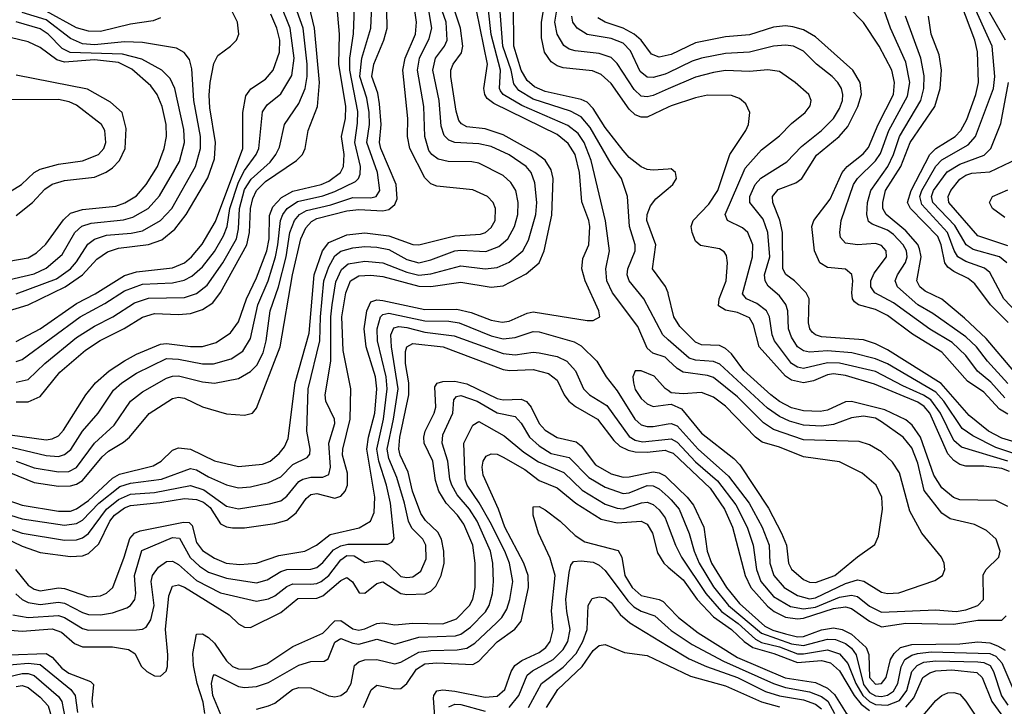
# Model space of a CAD drawing. Header units: inches. Extents: x 884549 to 1028252, y 526810 to 653624.
# Tile 834 of 1056: x 977841 to 981118, y 623214 to 625498. Entities that reach past the tile are written whole.
import ezdxf

# ---------------------------------------------------------------- set-up
doc = ezdxf.new("R2010")
doc.units = ezdxf.units.IN
doc.header["$MEASUREMENT"] = 0
doc.layers.add('A9672', color=7, linetype='Continuous')
doc.layers.add('A9682', color=7, linetype='Continuous')

msp = doc.modelspace()

# ---------------------------------------------------------------- linework, layer by layer
at = {"layer": 'A9672', "color": 5}
for points, elevation in [([(977750, 623918.4), (977850, 623883.1), (977970, 623863.2), (978010, 623863.8), (978030, 623871.1), (978070, 623898.5), (978150, 623973.6), (978173.8, 623986.3), (978285.2, 624014.8), (978312.2, 624030), (978350, 624066.8), (978370, 624074.6), (978410, 624069.4), (978490, 624031.2), (978570, 624012.3), (978650, 624019.7), (978675.2, 624030), (978704.8, 624055.2), (978723, 624077), (978734.5, 624105.5), (978758.6, 624290), (978804.4, 624455.6), (978821.1, 624650), (978848.8, 624730), (978870, 624757.3), (978930, 624782.5), (978990, 624789.6), (979070, 624779.8), (979150, 624751.1), (979170, 624749), (979290, 624779.6), (979375.5, 624784.5), (979391.1, 624790), (979410, 624806.8), (979423.4, 624830), (979425.3, 624870), (979417.1, 624890), (979398.8, 624910), (979350, 624932.1), (979230, 624944.7), (979210, 624952.2), (979190, 624972.7), (979139.3, 625070), (979131.9, 625110), (979133.2, 625170), (979116.4, 625330), (979124.4, 625370), (979158.9, 625450), (979162.3, 625490), (979145.8, 625610)], 3180), ([(977730, 623832.3), (977850, 623790.5), (977990, 623767.2), (978030, 623768.7), (978050, 623775.3), (978070.8, 623789.2), (978130, 623870.5), (978170, 623902), (978210, 623920.5), (978290, 623925.5), (978410, 623949.1), (978454, 623934), (978530, 623880.3), (978570, 623871.5), (978672.4, 623887.6), (978710, 623898), (978730, 623913), (978770, 623961.9), (978783.2, 623970), (978810, 623976.2), (978850, 623976.7), (978870, 623985.3), (978875.9, 624010), (978870.5, 624090), (978890, 624155.3), (978889.2, 624170), (978860.7, 624230), (978858.2, 624250), (978877.1, 624362.9), (978876.9, 624510), (978880.9, 624550), (978893.1, 624626.9), (978912.7, 624667.3), (978934.1, 624685.9), (978990, 624694.9), (979050, 624690), (979130, 624658.1), (979170, 624649.1), (979210, 624653.3), (979310, 624680.1), (979390, 624669.5), (979430, 624674.3), (979470, 624692.3), (979515.9, 624730), (979535, 624765), (979559.1, 624850), (979562.6, 624890), (979556.1, 624956.1), (979544.1, 624990), (979527.4, 625010), (979470, 625048.9), (979410, 625076.6), (979370, 625085.8), (979290, 625089.6), (979270, 625097.6), (979253.6, 625113.6), (979244.6, 625144.6), (979237.4, 625230), (979216.4, 625330), (979225.7, 625370), (979255.6, 625410), (979264.4, 625430), (979260.7, 625490), (979233.5, 625570)], 3140), ([(977750, 623869.4), (977850, 623837.7), (977990, 623817.5), (978030, 623822), (978050, 623833.8), (978105.1, 623890), (978174.2, 623945.8), (978210, 623956.5), (978313.5, 623970), (978410, 624005.1), (978430, 624001), (978470, 623977.3), (978529.3, 623950.7), (978570, 623941.4), (978610, 623944.9), (978670, 623958.5), (978710, 623978), (978750, 624018.3), (978797.9, 624042.1), (978807.1, 624053), (978808.6, 624070), (978796.7, 624130), (978801.1, 624270), (978840.8, 624430), (978842.6, 624510), (978853.5, 624630), (978870, 624676.4), (978890, 624712.7), (978910, 624728), (978950, 624739.1), (978990, 624744), (979030, 624742), (979070, 624733.9), (979130, 624700.2), (979170, 624689.2), (979210, 624699.2), (979290, 624729.3), (979310, 624732.2), (979393.2, 624726.8), (979435.9, 624744.1), (979465.8, 624770), (979488.7, 624810), (979498.7, 624850), (979500.5, 624890), (979492.4, 624930), (979476.3, 624956.3), (979450, 624980.4), (979370, 625021.7), (979346.1, 625026.1), (979267.1, 625027.1), (979234.3, 625034.3), (979213.1, 625050), (979203.6, 625063.6), (979190.2, 625110), (979186.5, 625210), (979164.8, 625330), (979171.7, 625370), (979204.6, 625435.4), (979213.1, 625470), (979196, 625570)], 3160), ([(977770, 624085.9), (977930, 624048.2), (977970, 624045.7), (977990, 624051.5), (978011.5, 624068.5), (978050.6, 624129.4), (978103, 624190), (978153.8, 624266.2), (978180.9, 624290), (978230, 624322.5), (978330, 624371.1), (978370, 624369.3), (978450, 624353.2), (978485.9, 624354.1), (978545, 624370), (978583.9, 624396.1), (978610, 624438.4), (978634.5, 624550), (978668.7, 624630), (978692.3, 624710), (978701, 624750), (978709.3, 624830), (978717, 624850), (978731.7, 624870), (978765.8, 624894.2), (978850, 624912.7), (978890, 624926.4), (978959.3, 624960.7), (978969.1, 624970), (978974.9, 624985.1), (978975.6, 625010), (978957, 625090), (978966.1, 625153.9), (978966.5, 625193.5), (978939.9, 625330), (978939.9, 625370), (978951.9, 625451.9), (978956.3, 625570)], 3260), ([(977810, 624117.1), (977930, 624101.1), (977950, 624103.7), (977970, 624113.6), (977987.3, 624132.7), (978061.9, 624250), (978094.2, 624290), (978139.7, 624330), (978190, 624364), (978230, 624385.9), (978310, 624419), (978330, 624421), (978410, 624411), (978450, 624411.3), (978495.4, 624424.6), (978543, 624457), (978570, 624493.4), (978596, 624570), (978630, 624640.1), (978663.8, 624730), (978671.8, 624770), (978672.4, 624847.6), (978683.9, 624876.1), (978713.2, 624906.8), (978750, 624928.4), (978845.2, 624950), (978870, 624960.8), (978908.8, 624990), (978918.9, 625010), (978921.1, 625050), (978912.8, 625110), (978925.8, 625170), (978926.3, 625210), (978903.8, 625350), (978905.4, 625450), (978893.7, 625590)], 3280), ([(977810.9, 623990.9), (977890, 623958.4), (977970, 623947.2), (978010, 623947.4), (978030, 623952.9), (978050, 623965.6), (978115.5, 624044.5), (978136.5, 624063.5), (978186.8, 624093.2), (978206.4, 624110), (978271.8, 624188.2), (978350, 624238.7), (978370, 624242.4), (978390, 624238.9), (978450, 624210.1), (978530, 624187), (978590, 624183.2), (978615.8, 624190), (978630, 624206.7), (978707.9, 624410), (978749.4, 624650), (978776.7, 624770), (978793.8, 624806.2), (978813.1, 624826.9), (978830, 624836.6), (978930, 624862.6), (978970, 624866.9), (979050, 624862.6), (979070, 624866.8), (979090, 624883.6), (979097.5, 624902.5), (979094.8, 624950), (979043.1, 625070), (979038.5, 625090), (979044.6, 625150), (979039, 625219), (979033.8, 625253.8), (979012.8, 625310), (979020.1, 625350), (979053.3, 625430), (979064.1, 625470), (979061.9, 625590)], 3220), ([(977830, 624030), (977890, 624007.5), (977970, 623994.1), (978004.5, 623995.5), (978030, 624009.1), (978090.2, 624089.8), (978155.9, 624150), (978210, 624230), (978250, 624260.8), (978330, 624305.5), (978350, 624312.7), (978370, 624313.2), (978450, 624293.3), (978490, 624289.7), (978570, 624304.6), (978610, 624327.6), (978630.7, 624349.3), (978652, 624390), (978661.7, 624430), (978675.3, 624530), (978702.4, 624610), (978728.5, 624710), (978741, 624790), (978756.1, 624830), (978772.4, 624850), (978795.8, 624864.2), (978877.3, 624882.7), (978950, 624906.5), (979010, 624905.9), (979027.6, 624910), (979039.8, 624930), (979032.3, 624990), (978996.8, 625090), (979005.1, 625150), (979004.2, 625190), (978997, 625237), (978973, 625310), (978980.2, 625370), (979009.7, 625470.3), (979014.4, 625570)], 3240), ([(977830, 624292.8), (977870, 624301.8), (977925.6, 624354.4), (978030, 624440.9), (978090, 624479.2), (978150.9, 624510), (978223, 624557), (978270, 624572.6), (978390, 624573.8), (978430, 624588.1), (978464.8, 624615.2), (978517.9, 624690), (978562.5, 624770), (978570, 624803.1), (978573.4, 624870), (978590, 624933.4), (978612.3, 624967.7), (978675, 625024.9), (978694.1, 625050), (978705.8, 625074.1), (978723.1, 625150), (978770, 625219.8), (978791, 625269), (978798, 625310), (978798.3, 625350), (978784.3, 625470), (978749.6, 625569.6)], 3340), ([(980000, 625207.3), (979930, 625174.1), (979910, 625173.7), (979890, 625182.3), (979870, 625200.9), (979810, 625286.7), (979776.3, 625316.3), (979748, 625328), (979650, 625338.8), (979630, 625345.1), (979610, 625358.5), (979588.3, 625390), (979577.6, 625437.6), (979577.8, 625490), (979591.3, 625570)], 2980), ([(977790, 623776.4), (977850, 623746.6), (977910, 623725.8), (978010, 623712.8), (978050, 623715.4), (978070, 623722.9), (978104.6, 623755.4), (978141.6, 623830), (978156.6, 623850), (978190, 623874.4), (978210, 623882.5), (978308, 623892), (978390, 623905.9), (978430, 623902.8), (978453.2, 623893.2), (978475.6, 623875.6), (978510, 623821.9), (978530, 623811.7), (978550, 623807.8), (978590, 623808.2), (978690, 623822.4), (978730, 623833.9), (978762, 623858), (978794.3, 623905.7), (978810, 623919), (978830, 623921.8), (978890, 623906.4), (978910, 623912.9), (978925, 623930), (978932.5, 623950), (978932.3, 623990), (978916.2, 624050), (978916.4, 624070), (978941.7, 624170), (978943.4, 624270), (978917.9, 624397.9), (978913.1, 624510), (978926.4, 624590), (978942, 624630), (978970, 624646.7), (979010, 624648.3), (979050, 624644.5), (979170, 624611.9), (979210, 624610.7), (979310, 624625.5), (979410, 624609.2), (979450, 624612.8), (979527.5, 624652.5), (979570, 624690.1), (979587.1, 624730), (979612.1, 624847.9), (979617.2, 624970), (979610, 624998.8), (979590.7, 625030.7), (979556.3, 625056.3), (979450, 625115), (979390, 625135.6), (979330, 625142.2), (979311.7, 625151.6), (979303.3, 625163.3), (979294, 625194), (979275.9, 625310), (979276.5, 625330), (979284.5, 625350), (979311.9, 625388.1), (979316.4, 625410), (979308.3, 625470), (979288.8, 625530)], 3120), ([(977827.3, 623670), (977870, 623617.7), (977890, 623603.8), (977910, 623599), (977970, 623608.1), (977990, 623606), (978070, 623578), (978110, 623581.8), (978130, 623591), (978151.2, 623610), (978189.6, 623710.4), (978207.5, 623772.5), (978223.1, 623790), (978242.1, 623797.9), (978387, 623827), (978405.5, 623825.5), (978415.3, 623815.3), (978430, 623759.6), (978450, 623733.2), (978490, 623707.7), (978528.7, 623690), (978574.1, 623685.9), (978630, 623690.1), (978703.7, 623716.3), (978790, 623730.1), (978828.7, 623750), (978874.2, 623785.8), (978971.7, 623808.3), (979009.4, 623830.6), (979021, 623859), (979023, 623910), (978997.1, 624070), (979002.3, 624110), (979022.9, 624190), (979030, 624270), (979026.1, 624310), (978994.5, 624410), (978988.2, 624470), (978996.3, 624530), (979010, 624560.1), (979030, 624566), (979050, 624564.5), (979190, 624534.2), (979295.8, 624535.8), (979343.9, 624523.9), (979410, 624498.4), (979447.4, 624492.6), (979470, 624495.6), (979530, 624522.7), (979550, 624527), (979730, 624498.2), (979750, 624497.6), (979772.1, 624510), (979768.3, 624530), (979723.4, 624630), (979712, 624670), (979715.8, 624704.2), (979735.4, 624750), (979738.4, 624810), (979735.5, 624830), (979712.8, 624892.8), (979704.6, 624990), (979690.1, 625050.1), (979666.5, 625086.5), (979630, 625116.2), (979419.6, 625219.6), (979396.7, 625236.7), (979389.1, 625250), (979386.1, 625270), (979398.4, 625350), (979362, 625530)], 3080), ([(977830, 624361.4), (977850, 624368.6), (978042.8, 624510), (978125.3, 624554.7), (978190, 624597), (978250, 624619), (978350, 624623), (978388.4, 624631.6), (978414.4, 624645.6), (978450, 624676), (978490, 624727.3), (978520.2, 624779.8), (978531.8, 624810), (978540.3, 624870), (978570, 624958.2), (978590, 624997.3), (978628.8, 625050), (978637.1, 625070), (978650, 625191.9), (978665.2, 625214.8), (978710, 625252.2), (978747.3, 625312.7), (978755.2, 625370), (978742, 625470), (978709.8, 625549.8)], 3360), ([(977830, 624227.2), (977870, 624226.8), (977910, 624244.9), (977974.5, 624325.5), (978060.6, 624399.4), (978108.9, 624431.1), (978189.2, 624470.8), (978250, 624508.8), (978290, 624521.4), (978370, 624517.3), (978410, 624521.1), (978450, 624534.4), (978483.7, 624556.3), (978509.3, 624590.7), (978597.2, 624750), (978606.4, 624790), (978609.1, 624870.9), (978616.8, 624903.2), (978630, 624930), (978659.8, 624960.2), (978763.1, 625030), (978783.1, 625050), (978792, 625070), (978802, 625130), (978832.4, 625210), (978839.6, 625290), (978822.7, 625470), (978804.3, 625544.3)], 3320), ([(980000, 624366.2), (979990, 624375.6), (979948.8, 624388.8), (979930, 624406.1), (979898.3, 624478.3), (979814.1, 624590), (979796, 624630), (979791.8, 624670), (979804.2, 624730), (979791.1, 624828.9), (979743.4, 625030), (979719.8, 625090), (979699.8, 625119.8), (979666.2, 625146.1), (979512.7, 625212.7), (979450.1, 625249.8), (979442.1, 625262.1), (979438.2, 625270), (979441.3, 625330), (979410.4, 625449.6), (979401.5, 625530)], 3060), ([(980000, 624433.8), (979981.3, 624450), (979918.7, 624570), (979869.5, 624630), (979862.9, 624650), (979865.8, 624670), (979889.2, 624730), (979889.9, 624750), (979871.4, 624810), (979864.7, 624910), (979844.2, 624970), (979810, 625018.7), (979740.1, 625140.1), (979710, 625175.5), (979674.2, 625194.2), (979550, 625233.8), (979502.8, 625262.8), (979485.5, 625285.5), (979476.8, 625330), (979449.8, 625410), (979439.9, 625539.9)], 3040), ([(980000, 625001.3), (979950, 624997.9), (979930, 624999.7), (979910, 625008.5), (979870, 625040.5), (979850, 625062.8), (979790, 625139.3), (979750, 625203.5), (979730, 625224.2), (979710, 625233.4), (979590, 625259.1), (979555.2, 625275.2), (979530, 625295.7), (979510, 625330.9), (979486.1, 625410), (979485.3, 625550)], 3020), ([(980000, 625268.2), (979950, 625246.4), (979930, 625241.4), (979910, 625244.5), (979885.9, 625265.9), (979830, 625353.1), (979810, 625373.1), (979770, 625386.5), (979690, 625394.3), (979670, 625400.7), (979652.7, 625412.7), (979630.4, 625450.4), (979622.3, 625490), (979629.3, 625530)], 2960), ([(977790, 624526), (977870, 624549.8), (977992.2, 624610), (978049.9, 624650), (978098.5, 624701.5), (978133.4, 624726.6), (978170, 624738.3), (978269.6, 624750.4), (978313.9, 624766.1), (978358.1, 624801.9), (978395.5, 624850), (978467.8, 624972.2), (978490, 625035.6), (978493.6, 625090), (978474.7, 625205.3), (978472.4, 625247.6), (978475.2, 625290), (978487.6, 625352.4), (978501.2, 625378.9), (978543.4, 625410), (978562.5, 625430), (978570.4, 625450), (978566.7, 625490), (978550, 625523.2)], 3420), ([(977830, 624586.3), (977963.6, 624636.4), (978010, 624670.1), (978030, 624692.6), (978068.5, 624751.5), (978090, 624768.6), (978130, 624781.3), (978212, 624788), (978250, 624796.3), (978310, 624830.1), (978347.6, 624870), (978427, 625010), (978442.9, 625070), (978443.3, 625110), (978421.5, 625230), (978414.7, 625334.7), (978406, 625366), (978389.1, 625389.1), (978363.4, 625403.4), (978250, 625423), (978190, 625424.5), (978090, 625414.7), (978050, 625418.1), (978010, 625436.2), (977930, 625498.1), (977850, 625522.1)], 3440), ([(977830, 624427.5), (977910, 624469.8), (978030, 624554), (978093, 624587), (978190, 624648), (978230, 624659.6), (978350, 624673.2), (978389.4, 624690), (978413, 624710), (978448.5, 624751.5), (978493.3, 624826.7), (978583.6, 625070), (978584.3, 625190), (978594.4, 625245.6), (978611.1, 625268.9), (978659.5, 625300.5), (978685.3, 625330), (978705.8, 625390), (978707, 625430), (978697.1, 625470), (978677.2, 625517.2)], 3380), ([(978310, 625504.6), (978285.3, 625494.7), (978210, 625484.1), (978110, 625459.2), (978070, 625460.4), (978030, 625471.7), (977930, 625526.7)], 3420), ([(980000, 625321.9), (979990, 625317.1), (979950, 625305.8), (979930, 625307.5), (979906.5, 625326.5), (979874.3, 625394.3), (979850, 625420.3), (979810, 625436.1), (979730, 625448.7), (979696.9, 625470), (979682.4, 625490), (979679.3, 625510)], 2940), ([(980000, 625380.4), (979970, 625373.7), (979943.7, 625383.7), (979910.2, 625430), (979886.7, 625450), (979850, 625470.6), (979790.2, 625490.2), (979765, 625505)], 2920), ([(977790, 624629.2), (977890, 624653.1), (977930, 624671.8), (977982.2, 624717.8), (978024.5, 624790), (978048.5, 624811.5), (978078.9, 624821.1), (978187.1, 624832.9), (978218.2, 624841.8), (978269.1, 624870.9), (978307.1, 624912.9), (978373.6, 625026.4), (978389.4, 625090), (978387.2, 625132.8), (978357.3, 625270), (978342.4, 625302.4), (978314.6, 625330), (978247.5, 625367.4), (978184, 625384), (978009.1, 625389.1), (977982.7, 625402.7), (977936.5, 625450), (977910, 625468.2), (977830, 625491.4)], 3460), ([(977650, 624668), (977870, 624706.7), (977896.8, 624723.2), (977928.1, 624751.9), (977987.4, 624832.6), (978010, 624854.5), (978050, 624867.1), (978161.8, 624878.2), (978191.1, 624888.9), (978230, 624912.7), (978262.4, 624950), (978300.1, 625010), (978322.1, 625070), (978330.2, 625109.8), (978329.2, 625150), (978315.7, 625210), (978298.7, 625250), (978278.3, 625278.3), (978214.3, 625334.3), (978170, 625356.4), (978090, 625365.2), (977990, 625357), (977965.4, 625365.4), (977910, 625405.9), (977870, 625424.4), (977810, 625439.2)], 3480), ([(977830, 624847.4), (977884.4, 624890), (977925.5, 624934.5), (977949, 624951), (977990, 624963.1), (978090, 624975.1), (978129.1, 624990.9), (978150, 625005.3), (978173.5, 625030), (978192.5, 625070), (978196.3, 625136.3), (978182, 625190), (978143.8, 625223.8), (978067.4, 625267.4), (977830, 625314.1)], 3520), ([(977810, 624926.6), (977847.2, 624950), (977889.4, 624990.6), (977910, 625001.5), (977970, 625017.5), (978050.8, 625029.2), (978103.9, 625050), (978121.2, 625070), (978128.4, 625090), (978125.2, 625130), (978113.9, 625150), (978030, 625214.2), (978005.5, 625225.5), (977970, 625233.3), (977770, 625231.3)], 3540), ([(980000, 624587.2), (979999.3, 624590), (979990.5, 624610.5), (979947.1, 624670), (979958.6, 624750), (979928.4, 624830), (979929.8, 624850.2), (979940.9, 624879.1), (979958, 624902), (980000, 624937)], 3020), ([(977828.3, 623588.3), (977849.5, 623569.5), (977870, 623559.3), (977910, 623552.5), (977970, 623560.7), (977990, 623557), (978050, 623526.2), (978070, 623520.3), (978110, 623518.7), (978150, 623525.4), (978197.7, 623542.3), (978210, 623550.1), (978224.9, 623570), (978227.7, 623590), (978223.3, 623650), (978247.6, 623732.4), (978350, 623775.5), (978373.7, 623773.7), (978409.2, 623709.2), (978440.2, 623680.2), (978470, 623661.1), (978530, 623640.3), (978630, 623624.8), (978665.4, 623634.6), (978710, 623662.4), (978730, 623669), (978810, 623670.1), (978830, 623676.3), (978850, 623692.3), (978885.4, 623734.6), (978910, 623748.7), (978933.5, 623753.5), (979066.2, 623753.8), (979079.7, 623760.3), (979087.5, 623772.5), (979075, 623890), (979062.3, 623950), (979036.1, 624030), (979030.1, 624070), (979052.4, 624170), (979064.8, 624270), (979060.8, 624310), (979032.1, 624430), (979030.7, 624470), (979042.2, 624510), (979050, 624518.1), (979070, 624522.2), (979190, 624496.9), (979270, 624495.1), (979303.9, 624490), (979410, 624447.1), (979450, 624437.2), (979490, 624441.4), (979550, 624461.7), (979570, 624459.6), (979686.4, 624426.4), (979710, 624413.6), (979762.2, 624362.2), (979792.9, 624310), (979830, 624264.1), (979888.4, 624170), (979899.2, 624159.2), (979910, 624150.8), (979930, 624145.4), (979950, 624144.8), (980000, 624153.9)], 3060), ([(977818.5, 623518.5), (977870, 623509.4), (977970, 623516), (977990.2, 623510.2), (978050, 623473.7), (978070, 623468), (978230, 623468.4), (978250, 623471.2), (978261.8, 623478.2), (978277.7, 623502.3), (978288.9, 623550), (978279, 623630), (978283.5, 623650), (978302.9, 623677.1), (978330, 623696.4), (978350, 623697.2), (978370, 623686), (978430, 623632.4), (978510, 623592.3), (978630, 623564.2), (978670, 623571.4), (978690, 623581.6), (978730, 623613.3), (978750, 623621.4), (978810, 623620.5), (978830, 623622.8), (978844.9, 623630), (978870.5, 623650), (978910, 623702.1), (978930, 623716.2), (978954.4, 623714.4), (978990, 623692.8), (979030, 623699.1), (979050, 623697.2), (979070, 623684.7), (979110, 623646.6), (979130, 623642.6), (979150, 623645.2), (979176, 623664), (979194.5, 623705.5), (979193.6, 623750), (979183.5, 623770), (979146.5, 623806.5), (979135.1, 623830), (979122.5, 623890), (979096, 623976), (979070, 624038.4), (979064.2, 624070), (979085.6, 624170), (979100.7, 624270), (979078.7, 624410), (979076.9, 624450), (979087.1, 624473), (979102.7, 624477.3), (979130, 624474.8), (979190, 624459.5), (979287.2, 624447.2), (979450, 624387.5), (979490, 624383.7), (979550, 624392.1), (979570, 624390.4), (979630, 624378.1), (979662.8, 624362.8), (979690.9, 624330.9), (979717.7, 624270), (979737.7, 624250), (979795.2, 624215.2), (979870, 624111.7), (979890, 624100.2), (979914.2, 624094.2), (980000, 624103)], 3040), ([(977810, 623467.7), (977850, 623464), (977950, 623472.5), (977980.9, 623460.9), (978023.4, 623423.4), (978050, 623412.3), (978150, 623412.1), (978203.6, 623403.6), (978224.7, 623390), (978247.1, 623347.1), (978264, 623330), (978290, 623316.2), (978310, 623314.3), (978329, 623331), (978333, 623347), (978334.2, 623385.8), (978326.1, 623470), (978337.6, 623582.4), (978350, 623614.3), (978370, 623618.1), (978390, 623611.1), (978538.4, 623518.4), (978570, 623489.1), (978590, 623477.7), (978610, 623477), (978710, 623525.9), (978767.1, 623572.9), (978830, 623574.6), (978850, 623581.9), (978910, 623632.4), (978930, 623642.5), (978948.5, 623628.5), (978971.6, 623591.6), (978990, 623591), (979030, 623623.1), (979050, 623627.9), (979109.9, 623589.9), (979130, 623586), (979191.4, 623588.6), (979210, 623597.2), (979226.3, 623613.7), (979244.6, 623650), (979254.1, 623690), (979253.3, 623730), (979245.5, 623770), (979233.4, 623793.4), (979192.2, 623832.2), (979176.2, 623856.2), (979148.8, 623930), (979133.8, 623993.8), (979107.5, 624050), (979103, 624070), (979106.6, 624110), (979137, 624250), (979136.1, 624290), (979125.4, 624354.5), (979125.4, 624394.6), (979130, 624410.1), (979150, 624421.8), (979250.6, 624410.6), (979450, 624334.9), (979471.8, 624331.8), (979550, 624335.1), (979601.7, 624321.7), (979630, 624299.2), (979653.8, 624250), (979669.2, 624229.2), (979691.3, 624211.3), (979764.8, 624170), (979818.6, 624098.6), (979839.2, 624079.2), (979865.9, 624065.9), (979890, 624060.4), (979930, 624059.3), (979990, 624066), (980000, 624062.3)], 3020), ([(980000, 624264.5), (979990, 624271.3), (979952.9, 624312.9), (979910, 624329.9), (979890, 624329.8), (979881.7, 624310), (979883.8, 624290), (979890, 624268.1), (979910, 624238), (979930, 624220.6), (979950, 624211.3), (980000, 624218.1)], 3080), ([(978457.8, 623190), (978451.9, 623228.1), (978431.9, 623290), (978420, 623350), (978417.8, 623390), (978430, 623454.2), (978450, 623456), (978470, 623443.1), (978490, 623424.7), (978530, 623366.2), (978550, 623347.1), (978570, 623339), (978610, 623338.2), (978664.3, 623355.7), (978750, 623413.2), (978850, 623458), (978890, 623498.6), (978910, 623499.6), (978950, 623472), (978970, 623468), (978990, 623471.8), (979030, 623490.1), (979050, 623492.3), (979090, 623485.4), (979150, 623490.5), (979250, 623488.7), (979294.8, 623505.2), (979338.8, 623550), (979349.4, 623570.6), (979357.2, 623610), (979357.1, 623690), (979349.5, 623750), (979320, 623820), (979298.8, 623850), (979261, 623890), (979236.5, 623930), (979225.4, 623965.4), (979216.6, 624030), (979188, 624090), (979186.3, 624110), (979191.4, 624130), (979220.8, 624190), (979225.8, 624210), (979223.4, 624276.6), (979230.6, 624289.4), (979250, 624294.7), (979290, 624295.6), (979330, 624287.3), (979430, 624238.6), (979450, 624234.1), (979510, 624235.6), (979528.4, 624228.4), (979543.4, 624210), (979570, 624155.4), (979590, 624133), (979630, 624109.1), (979693.7, 624093.7), (979710, 624080.5), (979758.1, 624018.1), (979810, 623987.5), (979850, 623976.7), (979870, 623977.2), (979950, 623994.1), (979970, 623991.5), (979990, 623981.1), (980000, 623971.4)], 2980), ([(978518, 623170), (978484.3, 623250), (978479.3, 623290), (978484.8, 623315.2), (978490, 623319.8), (978570, 623280.2), (978590, 623277), (978630, 623280.8), (978670, 623293.3), (978770, 623351.4), (978810, 623363.4), (978855, 623365), (978868.2, 623371.8), (978890, 623427.8), (978910, 623439.4), (978950, 623424.1), (978970, 623421.2), (979030, 623437.8), (979090, 623421.4), (979170, 623444.3), (979291.5, 623448.5), (979310, 623454.6), (979342.2, 623477.8), (979391.2, 623528.7), (979403.8, 623550), (979414.7, 623590), (979418.5, 623630), (979416.4, 623690), (979407.8, 623730), (979363.7, 623830), (979338.1, 623870), (979297.7, 623917.7), (979279.1, 623950), (979272.7, 623970), (979266.3, 624030), (979247.7, 624090), (979250, 624117.2), (979283.4, 624190), (979285.8, 624234.2), (979295.1, 624244.9), (979310, 624248.6), (979363.8, 624230), (979430, 624190.1), (979490, 624178.7), (979510, 624156), (979538.4, 624110), (979570, 624080.8), (979610, 624055.6), (979670, 624041.7), (979735.6, 623975.6), (979790, 623943), (979850, 623922.6), (979870, 623924.9), (979930, 623948.8), (979950, 623947.6), (979970, 623937.6), (980000, 623910.7)], 2960), ([(978630, 623205.2), (978670, 623215.5), (978690, 623224.7), (978749.2, 623270), (978770, 623276.8), (978810, 623276.1), (978870, 623248.8), (978890, 623246.1), (978910, 623250.6), (978930, 623264.8), (978945.1, 623290), (978955.3, 623350), (978970, 623362.7), (978990, 623368.9), (979030, 623369.7), (979090, 623355.5), (979110, 623360.7), (979170, 623395), (979210, 623400.5), (979297.7, 623402.3), (979330, 623408.1), (979355.8, 623424.1), (979428.1, 623491.9), (979445.6, 623510), (979462.5, 623537.5), (979473.1, 623570), (979482.5, 623630), (979471.9, 623690), (979456.3, 623730), (979407.2, 623827.2), (979371, 623891), (979330.5, 623950), (979324.2, 623970), (979319, 624090), (979350, 624149.2), (979370, 624161.6), (979454.1, 624114.1), (979519.6, 624059.6), (979567.9, 624027.9), (979651.8, 623991.8), (979713, 623933), (979790, 623886.9), (979830, 623873), (979850, 623871.8), (979910.8, 623890.8), (979930, 623893), (979950, 623885.2), (979970, 623868.4), (979990, 623841.4), (980000, 623814.4)], 2940), ([(978985.9, 623210), (979011.2, 623268.8), (979030, 623284.8), (979090, 623272.7), (979110, 623273.1), (979130, 623290.1), (979161.7, 623338.3), (979190, 623355.5), (979230, 623358.9), (979350, 623353.2), (979370, 623364.2), (979430.8, 623429.2), (979489.1, 623470.9), (979510, 623497.3), (979534.9, 623610), (979534, 623650), (979519.1, 623690), (979456.5, 623810), (979434.9, 623870), (979383.7, 623983.7), (979380.5, 624010), (979384, 624030), (979393.9, 624046.1), (979410, 624054.4), (979430, 624052.6), (979450, 624042.7), (979522.4, 624002.4), (979570, 623965.2), (979630, 623941.3), (979692.4, 623890), (979776.6, 623836.6), (979830, 623824.8), (979910, 623830.6), (979930, 623820.3), (979947.5, 623790), (979964.6, 623724.6), (979985.1, 623690), (980000, 623677.5)], 2920), ([(979224.7, 623150), (979218.8, 623241.2), (979219.3, 623250), (979230, 623265.7), (979250, 623269.3), (979290, 623264.9), (979390, 623244.6), (979430, 623248.1), (979455.8, 623270), (979477, 623330), (979489.6, 623350.4), (979512.9, 623367.1), (979570, 623393), (979592, 623410), (979607, 623430), (979616.4, 623470), (979611.7, 623531.7), (979623, 623650), (979607, 623707), (979568, 623790), (979550.8, 623850), (979550, 623877.8), (979570, 623879.3), (979590, 623867.8), (979640.5, 623830), (979690, 623782.6), (979721.7, 623761.7), (979832.9, 623732.9), (979845.8, 623710), (979855, 623650), (979880.3, 623610), (979910, 623583.1), (979970, 623570.1), (979983, 623563), (980000, 623545.5)], 2880), ([(979470, 623210.7), (979502.1, 623250), (979530, 623317.6), (979547.6, 623332.4), (979616.5, 623370), (979650, 623403.6), (979666.1, 623430), (979673.8, 623470), (979661.9, 623530), (979659.2, 623570), (979670, 623659.5), (979676, 623684), (979684.3, 623695.7), (979710, 623698.4), (979750, 623693.7), (979770, 623684.4), (979790, 623666), (979865.3, 623565.3), (979885.3, 623545.3), (979910, 623530.6), (979954.9, 623514.9), (980000, 623474.9)], 2860), ([(979534.8, 623210), (979577.9, 623290), (979650, 623344.4), (979693.3, 623390), (979716.1, 623430), (979730.5, 623470), (979733.1, 623550), (979747, 623573), (979770, 623578), (979790, 623574.7), (979810, 623559.2), (979840.1, 623520.2), (979871.7, 623491.7), (980000, 623414.4)], 2840), ([(979594.7, 623210), (979632, 623270), (979713.2, 623346.8), (979750, 623400.1), (979770, 623416.6), (979790, 623419.8), (979853.8, 623393.8), (979930, 623382.9), (980000, 623349.7)], 2820), ([(977805.9, 623385.9), (977930, 623390.2), (977950, 623377.9), (977981.8, 623341.8), (978004.8, 623324.8), (978077.2, 623297.2), (978086.9, 623286.9), (978081.8, 623230), (978084.7, 623210)], 2980), ([(977768.8, 623348.8), (977870, 623358.1), (977910, 623353.2), (978011.9, 623270), (978025.6, 623250), (978033.4, 623193.4)], 2960), ([(977770, 623304.8), (977850, 623323.2), (977870, 623323.3), (977890, 623317.2), (977970, 623246.7), (977981.2, 623230), (977992.2, 623172.2)], 2940), ([(977830, 623280.6), (977850, 623283.1), (977870, 623277.5), (977910, 623244.8), (977935.7, 623215.7), (977961.4, 623130)], 2920), ([(979270, 623212.9), (979290, 623221.5), (979310, 623220.7), (979390, 623198.4)], 2860)]:
    msp.add_lwpolyline(points, dxfattribs=dict(at, elevation=elevation))
at = {"layer": 'A9682', "color": 5}
for points, elevation in [([(981122.3, 625430), (981031.6, 625590), (980990, 625639.6), (980950, 625676.5), (980890, 625715.5), (980850.7, 625750.7), (980590, 625938.9), (980570, 625941.6), (980470, 625931.8), (980430, 625936.5), (980377.7, 625957.7), (980310, 626013.1), (980170, 626078.9), (980090, 626109.6), (980030, 626123.4), (980000, 626122.8)], 2740), ([(981120.5, 624240.5), (981073.2, 624293.2), (981029.5, 624329.5), (980990, 624380.9), (980944.9, 624424.9), (980870, 624468.9), (980750, 624557), (980687.5, 624590), (980673.9, 624610), (980674.4, 624630), (980685.1, 624654.9), (980726, 624710), (980724.6, 624730), (980710, 624746.8), (980690, 624754), (980630, 624749.1), (980590, 624755.5), (980573.4, 624773.4), (980570.4, 624790), (980575.4, 624830), (980616.3, 624950), (980630, 624970.5), (980690, 625028.7), (980706.2, 625053.7), (980733.8, 625130), (980796, 625244), (980804.3, 625290), (980790, 625356.8), (980739.1, 625470), (980706.1, 625566.1)], 2860), ([(981162.6, 624522.6), (981117.1, 624570), (981070, 624657.7), (981051.9, 624671.9), (980990, 624694.6), (980963.9, 624710), (980951.1, 624731.1), (980928.9, 624790), (980843.4, 624883.4), (980837, 624910), (980843.4, 624930), (980890, 625011.7), (980910, 625032.2), (980997.7, 625082.3), (981022.1, 625110), (981082.2, 625270), (981087.1, 625310), (981077.7, 625410), (981007.3, 625567.3)], 2760), ([(981130, 624186.1), (981102.8, 624202.7), (981050, 624259.7), (980996.2, 624296.2), (980910, 624392), (980812.6, 624452.6), (980730, 624514.9), (980690, 624534), (980633.5, 624550), (980620.1, 624560.1), (980613, 624570), (980610.6, 624590), (980614.3, 624630), (980611.3, 624651.3), (980590, 624668.3), (980530, 624673.6), (980504.3, 624690), (980486.6, 624730), (980477.6, 624810), (980484.5, 624830), (980538.7, 624901.3), (980578.4, 624990), (980595.5, 625010), (980648.1, 625051.9), (980666.2, 625073.8), (980698.7, 625150), (980749.2, 625250), (980753.1, 625290), (980743.8, 625330), (980701.4, 625410), (980649.3, 625489.3), (980599.8, 625539.8)], 2880), ([(981131.3, 624491.3), (981072.7, 624550), (981019.7, 624619.7), (980997.6, 624637.6), (980950, 624660.6), (980930, 624675.6), (980920.8, 624690), (980908.7, 624750), (980896.7, 624776.7), (980805.8, 624870), (980796.1, 624890), (980807.9, 624930), (980870, 625049.7), (980890, 625070.3), (980954.5, 625110), (980973.2, 625130), (980993.9, 625166.1), (981023.6, 625250), (981032.4, 625290), (981028.6, 625391.4), (981020.7, 625430), (980973.1, 625553.1)], 2780), ([(981130, 624288.1), (981062.1, 624362.1), (981025.7, 624410), (980990, 624443.5), (980880.9, 624520.9), (980830, 624550.2), (980763.2, 624610), (980755.6, 624630), (980762.4, 624650), (980789, 624691), (980795.3, 624710), (980793.3, 624730), (980782, 624750), (980750, 624784.4), (980730, 624798.7), (980678.3, 624818.3), (980666.8, 624826.8), (980660.6, 624850), (980662.9, 624890), (980674.4, 624930), (980730.6, 625010), (980749.7, 625050), (980769.7, 625110.3), (980840.5, 625230), (980850.2, 625270), (980851.4, 625311.4), (980840.5, 625370), (980789.7, 625509.7)], 2840), ([(981150, 624328.7), (981057.4, 624437.4), (980985.5, 624505.5), (980910, 624568.6), (980854.9, 624594.9), (980837.3, 624610), (980827.6, 624630), (980841.3, 624710), (980836.5, 624736.5), (980830, 624750.8), (980790, 624796.1), (980724.8, 624850), (980714.4, 624870), (980714, 624890), (980723.4, 624930), (980773.5, 625010), (980804.7, 625090), (980887.4, 625210), (980904.4, 625270), (980908.9, 625330), (980901.3, 625381.3), (980874.7, 625450), (980865.7, 625510)], 2820), ([(981210, 624076.6), (981110, 624106.7), (981065.7, 624130), (981001.6, 624181.6), (980908, 624288), (980730, 624400.1), (980690, 624420.4), (980650, 624433.2), (980510, 624443.9), (980489.7, 624449.7), (980479.1, 624459.1), (980470.8, 624470), (980466.1, 624490), (980469, 624570), (980458.4, 624590), (980419.7, 624630), (980391.2, 624651.2), (980381.6, 624670), (980380, 624790), (980371, 624831), (980347.9, 624890), (980346.3, 624910), (980366.1, 624933.9), (980424.2, 624955.8), (980444.1, 624970), (980492.7, 625047.3), (980569.2, 625110), (980597, 625143), (980630.8, 625210), (980643.1, 625250), (980638.2, 625290), (980614.3, 625330), (980490, 625441.9), (980450, 625464.8), (980414.6, 625474.6), (980390, 625477.5), (980350, 625474.1), (980270, 625447.9), (980190, 625441.3), (980090, 625421.3), (980010, 625382.6), (980000, 625380.4)], 2920), ([(981190, 624042), (981090, 624075), (981013.7, 624113.7), (980978.4, 624138.4), (980917.5, 624230), (980890, 624259.7), (980730, 624353.9), (980690, 624370.2), (980610.7, 624390.7), (980530, 624396.8), (980470, 624392.2), (980450, 624396.6), (980430.4, 624410.4), (980410, 624441.8), (980400.1, 624470), (980397.4, 624530), (980391.3, 624551.3), (980370, 624579.9), (980332.3, 624612.3), (980322.1, 624630), (980320.7, 624650), (980337.4, 624710), (980331.5, 624790), (980315.2, 624835.2), (980271.5, 624890), (980270.9, 624910), (980289.3, 624950), (980308.5, 624971.5), (980394.3, 625025.7), (980443.5, 625076.5), (980510.4, 625130), (980550, 625169.6), (980570, 625202.8), (980579.4, 625230), (980581.2, 625250), (980576.6, 625270), (980564.5, 625290), (980545.8, 625310), (980493.1, 625350), (980450, 625393.3), (980416.4, 625410), (980390, 625414.1), (980350, 625409.9), (980270, 625389.9), (980190, 625386.5), (980110, 625369.9), (980079.9, 625360.1), (980000, 625321.9)], 2940), ([(981130, 624030.4), (980976.2, 624076.2), (980950, 624098.5), (980905.4, 624190), (980873.5, 624233.5), (980849.9, 624249.9), (980780.2, 624280.2), (980690, 624328), (980570, 624356.1), (980530, 624356.7), (980450, 624338.6), (980430, 624342.5), (980410, 624354.5), (980353.2, 624430), (980345.3, 624450), (980336.8, 624510), (980326.8, 624530), (980294.5, 624554.5), (980259.9, 624570), (980246.9, 624586.9), (980280.6, 624710), (980280.9, 624750), (980264.6, 624790), (980246.5, 624806.5), (980197.3, 624830), (980189, 624850), (980255.4, 625004.6), (980310, 625066), (980370, 625112.1), (980410, 625153.1), (980455.3, 625190), (980471.9, 625211.9), (980475.5, 625230), (980467.6, 625250), (980422, 625290), (980370, 625325.7), (980331.3, 625331.3), (980270, 625325.7), (980190, 625329.2), (980150, 625323.2), (980090, 625307.6), (980000, 625268.2)], 2960), ([(981126.2, 624690), (981102.2, 624710), (981014.5, 624734.5), (980991, 624750), (980953.9, 624813.9), (980880.9, 624890), (980876.5, 624910), (980882.5, 624930), (980927.9, 624992.1), (980970, 625018.3), (981051.7, 625048.3), (981073.3, 625070), (981106.4, 625153.6), (981132.7, 625290)], 2740), ([(981135.6, 623995.6), (981110, 624005.7), (981050, 624013), (980990, 624013.4), (980970, 624019), (980950, 624032.1), (980930, 624054.7), (980870, 624190), (980851.9, 624211.9), (980830, 624226), (980685.8, 624285.8), (980590, 624315.3), (980550, 624320), (980530, 624317), (980483.3, 624296.7), (980450, 624290.4), (980410, 624299.7), (980390, 624312.5), (980302.8, 624410), (980283.7, 624483.6), (980270, 624506.2), (980230, 624524.9), (980190, 624532.5), (980166.9, 624546.9), (980169.2, 624570), (980193, 624630), (980197.3, 624690), (980193.5, 624713.5), (980186.3, 624726.4), (980170, 624736.1), (980106.8, 624746.8), (980090, 624762.2), (980079.4, 624790), (980076.6, 624810), (980083, 624830), (980134.7, 624885.3), (980164.6, 624930), (980205.1, 625050), (980258.6, 625130), (980267.3, 625150), (980271.2, 625190), (980258.1, 625218.1), (980236.7, 625236.7), (980210, 625246.3), (980130, 625247), (980090, 625238.9), (980010, 625212), (980000, 625207.3)], 2980), ([(981130, 624746.6), (981030, 624779.5), (980934.2, 624890), (980931.8, 624910), (980939.8, 624930), (980970, 624968.3), (980990, 624981.1), (981010, 624987.7), (981070, 624991.9), (981210, 625058.5)], 2720), ([(980000, 624937), (980015.6, 624950), (980027.1, 624970), (980024.4, 624990), (980010, 625002), (980000, 625001.3)], 3020), ([(981120.4, 624840.4), (981079.3, 624870), (981068.7, 624890), (981079.2, 624910), (981130, 624933)], 2680), ([(981130, 623878.7), (981090, 623899.3), (980970, 623901.3), (980949.3, 623909.3), (980910, 623941.3), (980883.5, 623983.5), (980839.9, 624110), (980812, 624150), (980790, 624167.5), (980720.4, 624200.4), (980610, 624227.8), (980590, 624227), (980530, 624199.9), (980505.3, 624194.7), (980450, 624196.8), (980410, 624207.8), (980370, 624228), (980340.8, 624250), (980251.9, 624331.9), (980210, 624386.5), (980190, 624404.8), (980170, 624414.3), (980110, 624416.5), (980090, 624425.4), (980038, 624478), (980018.2, 624510), (980000, 624587.2)], 3020), ([(980000, 624103), (980010, 624104.1), (980030, 624093.1), (980090, 624027.2), (980164.1, 623964.1), (980224.3, 623884.3), (980262.2, 623810), (980282.2, 623750), (980293.2, 623670), (980307.9, 623630), (980350, 623579.5), (980406.2, 623546.2), (980450, 623538.4), (980490, 623543.8), (980570, 623577.4), (980610, 623584.4), (980630, 623579.2), (980670, 623547.4), (980710, 623527.3), (980890, 623535.4), (980958, 623530), (980990, 623534.8), (981030.5, 623550), (981048.5, 623570), (981048.4, 623651.6), (981058, 623670), (981100.3, 623710), (981104.6, 623730), (981090.7, 623770), (981059.5, 623799.5), (981019, 623819), (980937.6, 623837.6), (980910, 623857.4), (980851.9, 623931.9), (980830, 624023.2), (980810, 624074.2), (980782.2, 624110), (980710, 624161.2), (980690, 624172.6), (980650, 624179.6), (980610, 624173.8), (980550, 624152.3), (980510, 624146.4), (980450, 624149.2), (980403.4, 624163.4), (980370, 624178.3), (980330, 624206.1), (980172, 624352), (980150, 624360.9), (980090, 624365.9), (980070, 624373), (980000, 624433.8)], 3040), ([(980000, 624153.9), (980010, 624155.7), (980030, 624147.5), (980099.2, 624070), (980200.4, 623980.4), (980268.8, 623890), (980312.2, 623810), (980335.3, 623750), (980337.7, 623690), (980350.7, 623650), (980385.4, 623610), (980430, 623583.4), (980470, 623572), (980490, 623574.7), (980590, 623623.3), (980630, 623635.3), (980650.8, 623630.8), (980710, 623593.8), (980730, 623589.3), (980767.8, 623592.2), (980887.5, 623632.5), (980912.4, 623650), (980919.8, 623670), (980918.4, 623690), (980908.8, 623710), (980844.1, 623790), (980803.8, 623863.7), (980770, 623990.8), (980746.4, 624026.4), (980710, 624061.2), (980670, 624083.8), (980635.6, 624095.6), (980450, 624101.1), (980350, 624135.4), (980317.2, 624157.2), (980230, 624244.2), (980150, 624308.1), (980130, 624314.9), (980050, 624325.9), (980030, 624338.2), (980000, 624366.2)], 3060), ([(980000, 624218.1), (980010, 624219.5), (980044, 624204), (980110, 624123.3), (980218.3, 624038.3), (980237.7, 624017.7), (980334, 623874), (980376.9, 623790), (980393.3, 623750), (980400.1, 623690), (980410.3, 623670.3), (980450, 623635.8), (980470, 623627.2), (980490, 623625.8), (980554.5, 623650), (980630, 623711.7), (980687.8, 623752.2), (980699.7, 623780.3), (980713, 623870), (980710.8, 623910), (980692.2, 623950), (980645, 623990), (980570, 624028.1), (980450, 624044.8), (980370, 624076.8), (980312.7, 624092.7), (980289.7, 624109.7), (980190, 624212.3), (980150, 624242.3), (980110, 624257.8), (980050, 624253.6), (980010, 624257.6), (980000, 624264.5)], 3080), ([(980000, 624062.3), (980016.4, 624056.4), (980139.8, 623939.8), (980187, 623870), (980214, 623810), (980255.8, 623650), (980274.3, 623610), (980330, 623547.8), (980352.4, 623530), (980390, 623511), (980430, 623505.2), (980450, 623507.8), (980550, 623539.2), (980590, 623545.1), (980610, 623539.6), (980670, 623497.2), (980710, 623478.4), (980790, 623490.8), (980950, 623487.5), (981030, 623501.3), (981110, 623501.2), (981124.8, 623515.2)], 3020), ([(980000, 623971.4), (980063, 623910), (980083.5, 623883.5), (980118.2, 623810), (980129.4, 623730), (980143.9, 623690), (980193.2, 623610), (980236.7, 623556.7), (980321.4, 623481.4), (980347.5, 623467.5), (980390, 623455), (980430, 623445.7), (980450, 623446.3), (980510, 623468.4), (980550, 623475.5), (980578.4, 623470), (980610, 623454.3), (980658, 623410), (980667.1, 623387.1), (980670, 623310.2), (980690, 623287.8), (980710.1, 623289.9), (980725.3, 623310), (980740, 623370), (980751.5, 623390), (980772.6, 623410), (980810, 623419.8), (980970, 623422), (981030, 623428.8), (981070, 623425.2), (981096.1, 623416.1), (981120.8, 623400.8)], 2980), ([(980000, 623910.7), (980010, 623901.7), (980036.3, 623870), (980069.6, 623789.6), (980085.8, 623730), (980103.1, 623690), (980150, 623611.3), (980200.2, 623550), (980310, 623458.2), (980410, 623422.4), (980450, 623417.1), (980530, 623438.2), (980556.5, 623436.5), (980590, 623423.3), (980610, 623407.4), (980625.5, 623385.5), (980650, 623286.7), (980670, 623260.4), (980690, 623249.7), (980710, 623247.3), (980729.1, 623250.9), (980750, 623264.5), (980763.6, 623290), (980774.6, 623345.5), (980787.7, 623370), (980810, 623384.2), (980829.8, 623390.2), (980875.2, 623395.2), (981070.5, 623390.5), (981090, 623380.8), (981110, 623358.7), (981150, 623265.7)], 2960), ([(980000, 623814.4), (980023.9, 623750), (980044, 623710), (980124.5, 623590), (980177.3, 623530), (980232.4, 623490), (980290, 623437.4), (980310, 623426.9), (980370, 623411.8), (980430, 623389.3), (980450, 623388.4), (980530, 623402.1), (980569.4, 623389.4), (980597.3, 623357.3), (980624.1, 623290), (980646.9, 623250), (980670, 623230), (980690, 623220.5), (980730, 623217.8), (980770, 623234.2), (980793.5, 623266.5), (980810.1, 623329.9), (980828, 623350), (980850, 623360.8), (980890, 623366.1), (981030, 623362.7), (981050, 623359.9), (981071, 623350), (981082.2, 623330), (981108.7, 623248.7), (981130, 623218.6)], 2940), ([(980000, 623677.5), (980050, 623635.5), (980095.7, 623570), (980150, 623511.6), (980210, 623469.8), (980252.5, 623430), (980281.9, 623410), (980351.7, 623390), (980430, 623359.9), (980510, 623366.6), (980539.3, 623359.3), (980570, 623332.8), (980618.3, 623250), (980641.6, 623221.6), (980670, 623200.2)], 2920), ([(980000, 623545.5), (980034.5, 623510), (980099.1, 623459.1), (980230, 623376.2), (980389.4, 623309.4), (980490, 623293.8), (980530, 623275.1), (980553.3, 623253.3), (980591.9, 623191.9), (980650, 623148.8), (980710, 623137.8), (980750, 623138.7), (980790, 623147), (980819.6, 623160.4), (980842.9, 623177.1), (980890, 623234.1), (980910, 623250.5), (980930, 623258.8), (980950, 623260.8), (980970, 623254.5), (980990, 623232), (981078.8, 623098.9), (981103.2, 623083.2), (981161.7, 623061.7)], 2880), ([(980000, 623474.9), (980010, 623466.1), (980079.8, 623419.8), (980184.2, 623364.2), (980350, 623289.9), (980390, 623277.4), (980470, 623262.7), (980510, 623246.7), (980531.2, 623231.2), (980553.7, 623190)], 2860), ([(980000, 623414.4), (980070, 623372.2), (980126.6, 623346.6), (980230.5, 623310), (980323.8, 623263.8), (980370, 623249), (980450, 623235.5), (980490, 623221.1), (980510, 623205.7)], 2840), ([(980000, 623349.7), (980074.4, 623314.4), (980190, 623282.8), (980310, 623229.6), (980370, 623213)], 2820), ([(980790, 623211.2), (980817.1, 623242.9), (980847.4, 623310), (980870, 623326.2), (980890, 623332.6), (980943.8, 623336.2), (981026.7, 623326.7), (981044.6, 623310), (981077, 623230), (981110, 623185.3)], 2920)]:
    msp.add_lwpolyline(points, dxfattribs=dict(at, elevation=elevation))

doc.saveas('drawing.dxf')
